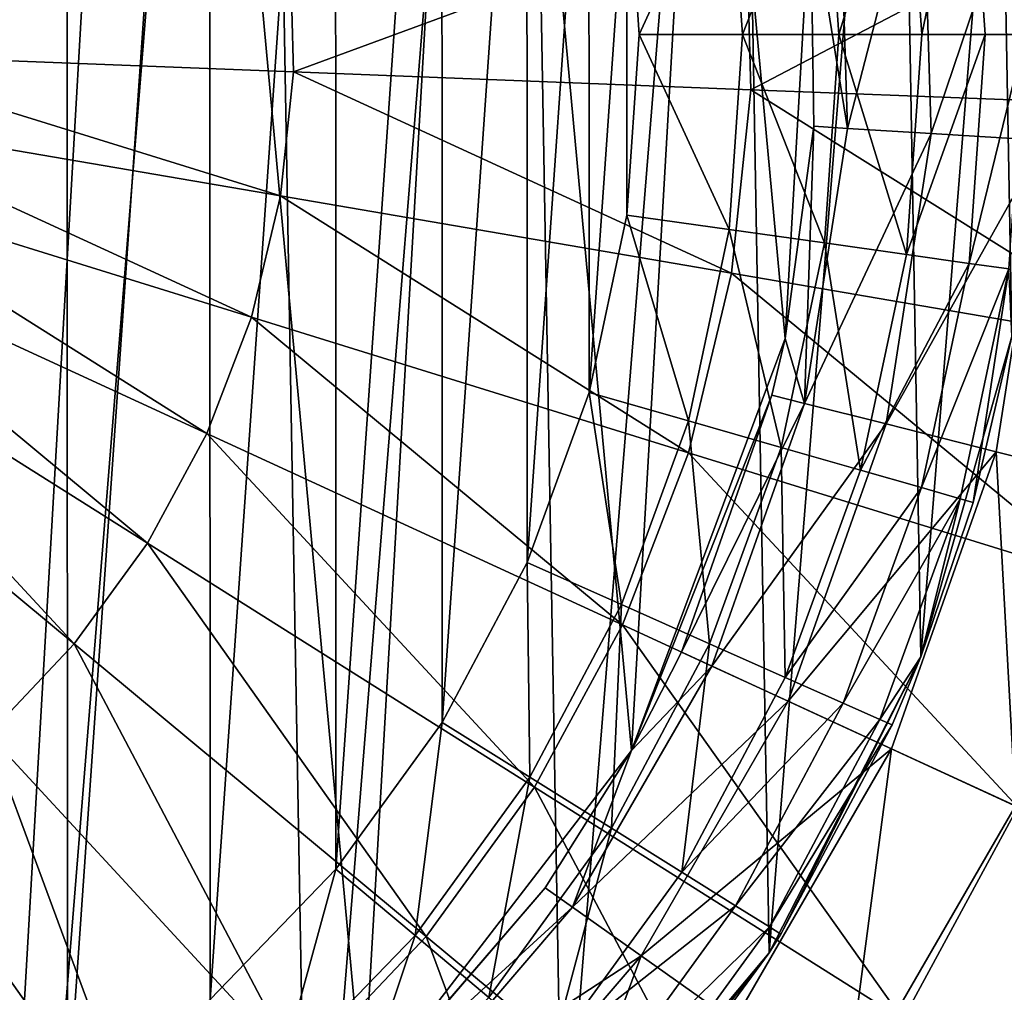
# Model space of a CAD drawing. Header units: millimetres. Extents: x 64 to 3333, y 103 to 3347.
# Tile 504 of 519: x 3294 to 3306, y 2253 to 2265. Entities that reach past the tile are written whole.
import ezdxf

# ---------------------------------------------------------------- set-up
doc = ezdxf.new("R2010")
doc.units = ezdxf.units.MM
doc.header["$LTSCALE"] = 25.4
doc.layers.get('0').update_dxf_attribs({"true_color": 0xff5454})

# ---------------------------------------------------------------- blocks, each defined once
blk = doc.blocks.new('SPIDER-6785-9743.STL')
at = {"color": 0}
mesh = blk.add_polyface(dxfattribs=at)
corners = [(3264.3, 2268.423, 114.71), (3264.446, 2260.133, 114.71), (3263.965, 2264.271, 114.71), (3265.438, 2272.43, 114.71), (3265.726, 2256.169, 114.71), (3267.336, 2276.138, 114.71), (3267.754, 2252.531, 114.71), (3269.922, 2279.405, 114.71), (3270.454, 2249.358, 114.71), (3273.094, 2282.104, 114.71), (3273.72, 2246.772, 114.71), (3276.733, 2284.133, 114.71), (3277.428, 2244.874, 114.71), (3280.697, 2285.412, 114.71), (3281.436, 2243.736, 114.71), (3284.835, 2285.894, 114.71), (3285.588, 2243.401, 114.71), (3288.987, 2285.559, 114.71), (3289.726, 2243.882, 114.71), (3292.994, 2284.421, 114.71), (3293.69, 2245.162, 114.71), (3296.702, 2282.522, 114.71), (3297.328, 2247.19, 114.71), (3299.969, 2279.937, 114.71), (3300.501, 2249.89, 114.71), (3302.668, 2276.764, 114.71), (3303.086, 2253.156, 114.71), (3304.697, 2273.126, 114.71), (3304.985, 2256.864, 114.71), (3305.976, 2269.162, 114.71), (3306.123, 2260.872, 114.71), (3306.458, 2265.024, 114.71)]
mesh.append_faces([[corners[k] for k in face] for face in [(0, 1, 2), (30, 29, 31)]], dxfattribs={"vtx0": -1, "color": 0})
mesh.append_faces([[corners[k] for k in face] for face in [(1, 3, 4), (4, 5, 6), (6, 7, 8), (8, 9, 10), (10, 11, 12), (12, 13, 14), (14, 15, 16), (16, 17, 18), (18, 19, 20), (20, 21, 22), (22, 23, 24), (24, 25, 26), (26, 27, 28), (28, 29, 30)]], dxfattribs={"vtx0": -1, "vtx1": -1, "color": 0})
mesh.append_faces([[corners[k] for k in face] for face in [(1, 0, 3), (4, 3, 5), (6, 5, 7), (8, 7, 9), (10, 9, 11), (12, 11, 13), (14, 13, 15), (16, 15, 17), (18, 17, 19), (20, 19, 21), (22, 21, 23), (24, 23, 25), (26, 25, 27), (28, 27, 29)]], dxfattribs={"vtx0": -1, "vtx2": -1, "color": 0})
at = {"color": 7, "true_color": 0xffffff}
mesh = blk.add_polyface(dxfattribs=at)
corners = [(3267.279, 2260.227, 124.919), (3267.905, 2271.097, 124.919), (3266.772, 2265.709, 124.919), (3269.378, 2255.138, 124.919), (3270.574, 2275.912, 124.919), (3272.885, 2250.893, 124.919), (3274.545, 2279.726, 124.919), (3277.486, 2247.871, 124.919), (3279.463, 2282.2, 124.919), (3282.774, 2246.339, 124.919), (3284.892, 2283.114, 124.919), (3288.279, 2246.434, 124.919), (3290.35, 2282.388, 124.919), (3293.511, 2248.148, 124.919), (3295.351, 2280.085, 124.919), (3298.006, 2251.327, 124.919), (3299.45, 2276.411, 124.919), (3301.364, 2255.69, 124.919), (3302.285, 2271.691, 124.919), (3303.286, 2260.849, 124.919), (3303.603, 2266.345, 124.919)]
mesh.append_faces([[corners[k] for k in face] for face in [(0, 1, 2), (18, 19, 20)]], dxfattribs={"vtx0": -1, "color": 7})
mesh.append_faces([[corners[k] for k in face] for face in [(1, 3, 4), (4, 5, 6), (6, 7, 8), (8, 9, 10), (10, 11, 12), (12, 13, 14), (14, 15, 16), (16, 17, 18)]], dxfattribs={"vtx0": -1, "vtx1": -1, "color": 7})
mesh.append_faces([[corners[k] for k in face] for face in [(1, 0, 3), (4, 3, 5), (6, 5, 7), (8, 7, 9), (10, 9, 11), (12, 11, 13), (14, 13, 15), (16, 15, 17), (18, 17, 19)]], dxfattribs={"vtx0": -1, "vtx2": -1, "color": 7})
at = {"color": 0}
mesh = blk.add_polyface(dxfattribs=at)
corners = [(3269.001, 2263.51, 179.71), (3269.316, 2268.022, 179.71), (3269.001, 2265.777, 179.71), (3269.317, 2261.265, 179.71), (3269.94, 2270.201, 179.71), (3269.943, 2259.086, 179.71), (3270.862, 2272.273, 179.71), (3270.865, 2257.015, 179.71), (3272.062, 2274.196, 179.71), (3272.067, 2255.093, 179.71), (3273.519, 2275.933, 179.71), (3273.525, 2253.356, 179.71), (3275.204, 2277.45, 179.71), (3275.21, 2251.84, 179.71), (3277.083, 2278.718, 179.71), (3277.09, 2250.572, 179.71), (3279.12, 2279.713, 179.71), (3279.128, 2249.579, 179.71), (3281.276, 2280.414, 179.71), (3281.284, 2248.879, 179.71), (3283.509, 2280.808, 179.71), (3283.517, 2248.486, 179.71), (3285.774, 2280.888, 179.71), (3285.783, 2248.407, 179.71), (3288.029, 2280.651, 179.71), (3288.037, 2248.645, 179.71), (3290.229, 2280.103, 179.71), (3290.237, 2249.194, 179.71), (3292.331, 2279.255, 179.71), (3292.339, 2250.044, 179.71), (3294.295, 2278.122, 179.71), (3294.302, 2251.178, 179.71), (3296.082, 2276.726, 179.71), (3296.088, 2252.574, 179.71), (3297.657, 2275.096, 179.71), (3297.662, 2254.205, 179.71), (3298.99, 2273.262, 179.71), (3298.994, 2256.04, 179.71), (3300.055, 2271.261, 179.71), (3300.058, 2258.042, 179.71), (3300.831, 2269.131, 179.71), (3300.833, 2260.172, 179.71), (3301.303, 2266.913, 179.71), (3301.304, 2262.39, 179.71), (3301.461, 2264.652, 179.71)]
mesh.append_faces([[corners[k] for k in face] for face in [(0, 1, 2), (42, 43, 44)]], dxfattribs={"vtx0": -1, "color": 0})
mesh.append_faces([[corners[k] for k in face] for face in [(1, 3, 4), (4, 5, 6), (6, 7, 8), (8, 9, 10), (10, 11, 12), (12, 13, 14), (14, 15, 16), (16, 17, 18), (18, 19, 20), (20, 21, 22), (22, 23, 24), (24, 25, 26), (26, 27, 28), (28, 29, 30), (30, 31, 32), (32, 33, 34), (34, 35, 36), (36, 37, 38), (38, 39, 40), (40, 41, 42)]], dxfattribs={"vtx0": -1, "vtx1": -1, "color": 0})
mesh.append_faces([[corners[k] for k in face] for face in [(1, 0, 3), (4, 3, 5), (6, 5, 7), (8, 7, 9), (10, 9, 11), (12, 11, 13), (14, 13, 15), (16, 15, 17), (18, 17, 19), (20, 19, 21), (22, 21, 23), (24, 23, 25), (26, 25, 27), (28, 27, 29), (30, 29, 31), (32, 31, 33), (34, 33, 35), (36, 35, 37), (38, 37, 39), (40, 39, 41), (42, 41, 43)]], dxfattribs={"vtx0": -1, "vtx2": -1, "color": 0})
mesh = blk.add_polyface(dxfattribs=at)
corners = [(3306.291, 2264.653, 176.004), (3305.59, 2267.517, 177.21), (3305.792, 2264.653, 177.21), (3306.085, 2267.586, 176.004)]
mesh.append_faces([[corners[k] for k in face] for face in [(0, 1, 2), (1, 0, 3)]], dxfattribs={"vtx0": -1, "color": 0})
mesh = blk.add_polyface(dxfattribs=at)
corners = [(3305.59, 2267.517, 177.21), (3304.997, 2264.653, 178.246), (3305.792, 2264.653, 177.21), (3304.804, 2267.406, 178.246)]
mesh.append_faces([[corners[k] for k in face] for face in [(0, 1, 2), (1, 0, 3)]], dxfattribs={"vtx0": -1, "color": 0})
mesh = blk.add_polyface(dxfattribs=at)
corners = [(3303.961, 2264.652, 179.04), (3304.804, 2267.406, 178.246), (3303.778, 2267.262, 179.04), (3304.997, 2264.653, 178.246)]
mesh.append_faces([[corners[k] for k in face] for face in [(0, 1, 2), (1, 0, 3)]], dxfattribs={"vtx0": -1, "color": 0})
mesh = blk.add_polyface(dxfattribs=at)
corners = [(3302.755, 2264.652, 179.54), (3303.778, 2267.262, 179.04), (3302.584, 2267.094, 179.54), (3303.961, 2264.652, 179.04)]
mesh.append_faces([[corners[k] for k in face] for face in [(0, 1, 2), (1, 0, 3)]], dxfattribs={"vtx0": -1, "color": 0})
at = {"color": 7, "true_color": 0xffffff}
mesh = blk.add_polyface(dxfattribs=at)
corners = [(3306.416, 2267.266, 105.177), (3305.116, 2263.413, 106.87), (3306.536, 2263.325, 105.177), (3305.004, 2267.092, 106.87)]
mesh.append_faces([[corners[k] for k in face] for face in [(0, 1, 2), (1, 0, 3)]], dxfattribs={"vtx0": -1, "color": 7})
at = {"color": 0}
mesh = blk.add_polyface(dxfattribs=at)
corners = [(3301.461, 2264.652, 179.71), (3302.584, 2267.094, 179.54), (3301.303, 2266.913, 179.71), (3302.755, 2264.652, 179.54)]
mesh.append_faces([[corners[k] for k in face] for face in [(0, 1, 2), (1, 0, 3)]], dxfattribs={"vtx0": -1, "color": 0})
at = {"color": 7, "true_color": 0xffffff}
mesh = blk.add_polyface(dxfattribs=at)
corners = [(3305.004, 2267.092, 106.87), (3304.066, 2263.478, 108.956), (3305.116, 2263.413, 106.87), (3303.96, 2266.963, 108.956)]
mesh.append_faces([[corners[k] for k in face] for face in [(0, 1, 2), (1, 0, 3)]], dxfattribs={"vtx0": -1, "color": 7})
mesh = blk.add_polyface(dxfattribs=at)
corners = [(3303.96, 2266.963, 108.956), (3303.603, 2266.345, 110.691), (3304.066, 2263.478, 108.956)]
mesh.append_faces([[corners[k] for k in face] for face in [(0, 1, 2)]], dxfattribs={"color": 7})
mesh = blk.add_polyface(dxfattribs=at)
corners = [(3308.223, 2266.772, 19.854), (3302.857, 2263.962, 17.288), (3302.795, 2266.271, 17.288), (3308.303, 2263.75, 19.854)]
mesh.append_faces([[corners[k] for k in face] for face in [(0, 1, 2), (1, 0, 3)]], dxfattribs={"vtx0": -1, "color": 7})
mesh = blk.add_polyface(dxfattribs=at)
corners = [(3303.603, 2266.345, 124.919), (3303.286, 2260.849, 124.919), (3303.646, 2263.504, 110.691)]
mesh.append_faces([[corners[k] for k in face] for face in [(0, 1, 2)]], dxfattribs={"color": 7})
mesh = blk.add_polyface(dxfattribs=at)
corners = [(3303.603, 2266.345, 110.691), (3303.646, 2263.504, 110.691), (3304.066, 2263.478, 108.956)]
mesh.append_faces([[corners[k] for k in face] for face in [(0, 1, 2)]], dxfattribs={"color": 7})
mesh = blk.add_polyface(dxfattribs=at)
corners = [(3303.603, 2266.345, 124.919), (3303.646, 2263.504, 110.691), (3303.603, 2266.345, 110.691)]
mesh.append_faces([[corners[k] for k in face] for face in [(0, 1, 2)]], dxfattribs={"color": 7})
mesh = blk.add_polyface(dxfattribs=at)
corners = [(3302.795, 2266.271, 17.288), (3297.132, 2264.184, 15.426), (3297.091, 2265.744, 15.426), (3302.857, 2263.962, 17.288)]
mesh.append_faces([[corners[k] for k in face] for face in [(0, 1, 2), (1, 0, 3)]], dxfattribs={"vtx0": -1, "color": 7})
mesh = blk.add_polyface(dxfattribs=at)
corners = [(3297.091, 2265.744, 15.426), (3291.219, 2264.414, 14.297), (3291.198, 2265.2, 14.297), (3297.132, 2264.184, 15.426)]
mesh.append_faces([[corners[k] for k in face] for face in [(0, 1, 2), (1, 0, 3)]], dxfattribs={"vtx0": -1, "color": 7})
at = {"color": 0}
mesh = blk.add_polyface(dxfattribs=at)
corners = [(3302.585, 2262.21, 179.54), (3301.461, 2264.652, 179.71), (3301.304, 2262.39, 179.71), (3302.755, 2264.652, 179.54)]
mesh.append_faces([[corners[k] for k in face] for face in [(0, 1, 2), (1, 0, 3)]], dxfattribs={"vtx0": -1, "color": 0})
mesh = blk.add_polyface(dxfattribs=at)
corners = [(3303.78, 2262.043, 179.04), (3302.755, 2264.652, 179.54), (3302.585, 2262.21, 179.54), (3303.961, 2264.652, 179.04)]
mesh.append_faces([[corners[k] for k in face] for face in [(0, 1, 2), (1, 0, 3)]], dxfattribs={"vtx0": -1, "color": 0})
mesh = blk.add_polyface(dxfattribs=at)
corners = [(3304.805, 2261.899, 178.246), (3303.961, 2264.652, 179.04), (3303.78, 2262.043, 179.04), (3304.997, 2264.653, 178.246)]
mesh.append_faces([[corners[k] for k in face] for face in [(0, 1, 2), (1, 0, 3)]], dxfattribs={"vtx0": -1, "color": 0})
mesh = blk.add_polyface(dxfattribs=at)
corners = [(3305.792, 2264.653, 177.21), (3304.805, 2261.899, 178.246), (3305.592, 2261.788, 177.21), (3304.997, 2264.653, 178.246)]
mesh.append_faces([[corners[k] for k in face] for face in [(0, 1, 2), (1, 0, 3)]], dxfattribs={"vtx0": -1, "color": 0})
mesh = blk.add_polyface(dxfattribs=at)
corners = [(3306.291, 2264.653, 176.004), (3305.592, 2261.788, 177.21), (3306.087, 2261.719, 176.004), (3305.792, 2264.653, 177.21)]
mesh.append_faces([[corners[k] for k in face] for face in [(0, 1, 2), (1, 0, 3)]], dxfattribs={"vtx0": -1, "color": 0})
at = {"color": 7, "true_color": 0xffffff}
mesh = blk.add_polyface(dxfattribs=at)
corners = [(3291.219, 2264.414, 14.297), (3296.97, 2262.632, 15.426), (3291.137, 2263.632, 14.297), (3297.132, 2264.184, 15.426)]
mesh.append_faces([[corners[k] for k in face] for face in [(0, 1, 2), (1, 0, 3)]], dxfattribs={"vtx0": -1, "color": 7})
mesh = blk.add_polyface(dxfattribs=at)
corners = [(3297.132, 2264.184, 15.426), (3302.616, 2261.665, 17.288), (3296.97, 2262.632, 15.426), (3302.857, 2263.962, 17.288)]
mesh.append_faces([[corners[k] for k in face] for face in [(0, 1, 2), (1, 0, 3)]], dxfattribs={"vtx0": -1, "color": 7})
mesh = blk.add_polyface(dxfattribs=at)
corners = [(3302.857, 2263.962, 17.288), (3307.989, 2260.744, 19.854), (3302.616, 2261.665, 17.288), (3308.303, 2263.75, 19.854)]
mesh.append_faces([[corners[k] for k in face] for face in [(0, 1, 2), (1, 0, 3)]], dxfattribs={"vtx0": -1, "color": 7})
mesh = blk.add_polyface(dxfattribs=at)
corners = [(3291.137, 2263.632, 14.297), (3296.606, 2261.115, 15.426), (3290.954, 2262.867, 14.297), (3296.97, 2262.632, 15.426)]
mesh.append_faces([[corners[k] for k in face] for face in [(0, 1, 2), (1, 0, 3)]], dxfattribs={"vtx0": -1, "color": 7})
mesh = blk.add_polyface(dxfattribs=at)
corners = [(3303.646, 2263.504, 110.691), (3303.286, 2260.849, 110.691), (3303.53, 2260.034, 108.956)]
mesh.append_faces([[corners[k] for k in face] for face in [(0, 1, 2)]], dxfattribs={"color": 7})
mesh = blk.add_polyface(dxfattribs=at)
corners = [(3303.646, 2263.504, 110.691), (3303.286, 2260.849, 124.919), (3303.286, 2260.849, 110.691)]
mesh.append_faces([[corners[k] for k in face] for face in [(0, 1, 2)]], dxfattribs={"color": 7})
mesh = blk.add_polyface(dxfattribs=at)
corners = [(3303.646, 2263.504, 110.691), (3303.53, 2260.034, 108.956), (3304.066, 2263.478, 108.956)]
mesh.append_faces([[corners[k] for k in face] for face in [(0, 1, 2)]], dxfattribs={"color": 7})
mesh = blk.add_polyface(dxfattribs=at)
corners = [(3305.116, 2263.413, 106.87), (3303.53, 2260.034, 108.956), (3304.551, 2259.777, 106.87), (3304.066, 2263.478, 108.956)]
mesh.append_faces([[corners[k] for k in face] for face in [(0, 1, 2), (1, 0, 3)]], dxfattribs={"vtx0": -1, "color": 7})
mesh = blk.add_polyface(dxfattribs=at)
corners = [(3306.536, 2263.325, 105.177), (3304.551, 2259.777, 106.87), (3305.93, 2259.429, 105.177), (3305.116, 2263.413, 106.87)]
mesh.append_faces([[corners[k] for k in face] for face in [(0, 1, 2), (1, 0, 3)]], dxfattribs={"vtx0": -1, "color": 7})
mesh = blk.add_polyface(dxfattribs=at)
corners = [(3307.587, 2259.012, 103.919), (3306.536, 2263.325, 105.177), (3305.93, 2259.429, 105.177), (3308.242, 2263.219, 103.919)]
mesh.append_faces([[corners[k] for k in face] for face in [(0, 1, 2), (1, 0, 3)]], dxfattribs={"vtx0": -1, "color": 7})
mesh = blk.add_polyface(dxfattribs=at)
corners = [(3290.954, 2262.867, 14.297), (3296.047, 2259.658, 15.426), (3290.673, 2262.133, 14.297), (3296.606, 2261.115, 15.426)]
mesh.append_faces([[corners[k] for k in face] for face in [(0, 1, 2), (1, 0, 3)]], dxfattribs={"vtx0": -1, "color": 7})
mesh = blk.add_polyface(dxfattribs=at)
corners = [(3296.97, 2262.632, 15.426), (3302.078, 2259.418, 17.288), (3296.606, 2261.115, 15.426), (3302.616, 2261.665, 17.288)]
mesh.append_faces([[corners[k] for k in face] for face in [(0, 1, 2), (1, 0, 3)]], dxfattribs={"vtx0": -1, "color": 7})
at = {"color": 0}
mesh = blk.add_polyface(dxfattribs=at)
corners = [(3302.077, 2259.816, 179.54), (3301.304, 2262.39, 179.71), (3300.833, 2260.172, 179.71), (3302.585, 2262.21, 179.54)]
mesh.append_faces([[corners[k] for k in face] for face in [(0, 1, 2), (1, 0, 3)]], dxfattribs={"vtx0": -1, "color": 0})
mesh = blk.add_polyface(dxfattribs=at)
corners = [(3303.236, 2259.484, 179.04), (3302.585, 2262.21, 179.54), (3302.077, 2259.816, 179.54), (3303.78, 2262.043, 179.04)]
mesh.append_faces([[corners[k] for k in face] for face in [(0, 1, 2), (1, 0, 3)]], dxfattribs={"vtx0": -1, "color": 0})
at = {"color": 7, "true_color": 0xffffff}
mesh = blk.add_polyface(dxfattribs=at)
corners = [(3290.673, 2262.133, 14.297), (3295.303, 2258.286, 15.426), (3290.298, 2261.441, 14.297), (3296.047, 2259.658, 15.426)]
mesh.append_faces([[corners[k] for k in face] for face in [(0, 1, 2), (1, 0, 3)]], dxfattribs={"vtx0": -1, "color": 7})
at = {"color": 0}
mesh = blk.add_polyface(dxfattribs=at)
corners = [(3304.232, 2259.199, 178.246), (3303.78, 2262.043, 179.04), (3303.236, 2259.484, 179.04), (3304.805, 2261.899, 178.246)]
mesh.append_faces([[corners[k] for k in face] for face in [(0, 1, 2), (1, 0, 3)]], dxfattribs={"vtx0": -1, "color": 0})
mesh = blk.add_polyface(dxfattribs=at)
corners = [(3305.592, 2261.788, 177.21), (3304.232, 2259.199, 178.246), (3304.996, 2258.98, 177.21), (3304.805, 2261.899, 178.246)]
mesh.append_faces([[corners[k] for k in face] for face in [(0, 1, 2), (1, 0, 3)]], dxfattribs={"vtx0": -1, "color": 0})
mesh = blk.add_polyface(dxfattribs=at)
corners = [(3306.087, 2261.719, 176.004), (3304.996, 2258.98, 177.21), (3305.476, 2258.842, 176.004), (3305.592, 2261.788, 177.21)]
mesh.append_faces([[corners[k] for k in face] for face in [(0, 1, 2), (1, 0, 3)]], dxfattribs={"vtx0": -1, "color": 0})
at = {"color": 7, "true_color": 0xffffff}
mesh = blk.add_polyface(dxfattribs=at)
corners = [(3302.616, 2261.665, 17.288), (3307.284, 2257.804, 19.854), (3302.078, 2259.418, 17.288), (3307.989, 2260.744, 19.854)]
mesh.append_faces([[corners[k] for k in face] for face in [(0, 1, 2), (1, 0, 3)]], dxfattribs={"vtx0": -1, "color": 7})
at = {"color": 0}
mesh = blk.add_polyface(dxfattribs=at)
corners = [(3306.087, 2261.719, 176.004), (3305.476, 2258.842, 176.004), (3305.64, 2258.795, 174.71)]
mesh.append_faces([[corners[k] for k in face] for face in [(0, 1, 2)]], dxfattribs={"color": 0})
mesh = blk.add_polyface(dxfattribs=at)
corners = [(3306.087, 2261.719, 176.004), (3305.64, 2258.795, 174.71), (3306.123, 2260.872, 174.71)]
mesh.append_faces([[corners[k] for k in face] for face in [(0, 1, 2)]], dxfattribs={"color": 0})
at = {"color": 7, "true_color": 0xffffff}
mesh = blk.add_polyface(dxfattribs=at)
corners = [(3290.298, 2261.441, 14.297), (3294.387, 2257.023, 15.426), (3289.835, 2260.805, 14.297), (3295.303, 2258.286, 15.426)]
mesh.append_faces([[corners[k] for k in face] for face in [(0, 1, 2), (1, 0, 3)]], dxfattribs={"vtx0": -1, "color": 7})
mesh = blk.add_polyface(dxfattribs=at)
corners = [(3296.606, 2261.115, 15.426), (3301.251, 2257.261, 17.288), (3296.047, 2259.658, 15.426), (3302.078, 2259.418, 17.288)]
mesh.append_faces([[corners[k] for k in face] for face in [(0, 1, 2), (1, 0, 3)]], dxfattribs={"vtx0": -1, "color": 7})
mesh = blk.add_polyface(dxfattribs=at)
corners = [(3289.835, 2260.805, 14.297), (3293.313, 2255.891, 15.426), (3289.294, 2260.234, 14.297), (3294.387, 2257.023, 15.426)]
mesh.append_faces([[corners[k] for k in face] for face in [(0, 1, 2), (1, 0, 3)]], dxfattribs={"vtx0": -1, "color": 7})
mesh = blk.add_polyface(dxfattribs=at)
corners = [(3303.286, 2260.849, 124.919), (3301.364, 2255.69, 124.919), (3303.122, 2260.136, 110.691)]
mesh.append_faces([[corners[k] for k in face] for face in [(0, 1, 2)]], dxfattribs={"color": 7})
mesh = blk.add_polyface(dxfattribs=at)
corners = [(3303.286, 2260.849, 110.691), (3303.122, 2260.136, 110.691), (3303.53, 2260.034, 108.956)]
mesh.append_faces([[corners[k] for k in face] for face in [(0, 1, 2)]], dxfattribs={"color": 7})
mesh = blk.add_polyface(dxfattribs=at)
corners = [(3303.286, 2260.849, 124.919), (3303.122, 2260.136, 110.691), (3303.286, 2260.849, 110.691)]
mesh.append_faces([[corners[k] for k in face] for face in [(0, 1, 2)]], dxfattribs={"color": 7})
at = {"color": 0}
mesh = blk.add_polyface(dxfattribs=at)
corners = [(3306.123, 2260.872, 114.71), (3305.64, 2258.795, 174.71), (3304.985, 2256.864, 114.71)]
mesh.append_faces([[corners[k] for k in face] for face in [(0, 1, 2)]], dxfattribs={"color": 0})
mesh = blk.add_polyface(dxfattribs=at)
corners = [(3306.123, 2260.872, 174.71), (3305.64, 2258.795, 174.71), (3306.123, 2260.872, 114.71)]
mesh.append_faces([[corners[k] for k in face] for face in [(0, 1, 2)]], dxfattribs={"color": 0})
mesh = blk.add_polyface(dxfattribs=at)
corners = [(3301.24, 2257.516, 179.54), (3300.833, 2260.172, 179.71), (3300.058, 2258.042, 179.71), (3302.077, 2259.816, 179.54)]
mesh.append_faces([[corners[k] for k in face] for face in [(0, 1, 2), (1, 0, 3)]], dxfattribs={"vtx0": -1, "color": 0})
at = {"color": 7, "true_color": 0xffffff}
mesh = blk.add_polyface(dxfattribs=at)
corners = [(3303.122, 2260.136, 110.691), (3301.364, 2255.69, 124.919), (3301.988, 2256.922, 110.691)]
mesh.append_faces([[corners[k] for k in face] for face in [(0, 1, 2)]], dxfattribs={"color": 7})
mesh = blk.add_polyface(dxfattribs=at)
corners = [(3303.53, 2260.034, 108.956), (3301.988, 2256.922, 110.691), (3302.37, 2256.746, 108.956), (3303.122, 2260.136, 110.691)]
mesh.append_faces([[corners[k] for k in face] for face in [(0, 1, 2), (1, 0, 3)]], dxfattribs={"vtx0": -1, "color": 7})
mesh = blk.add_polyface(dxfattribs=at)
corners = [(3304.551, 2259.777, 106.87), (3302.37, 2256.746, 108.956), (3303.326, 2256.306, 106.87), (3303.53, 2260.034, 108.956)]
mesh.append_faces([[corners[k] for k in face] for face in [(0, 1, 2), (1, 0, 3)]], dxfattribs={"vtx0": -1, "color": 7})
at = {"color": 0}
mesh = blk.add_polyface(dxfattribs=at)
corners = [(3302.342, 2257.025, 179.04), (3302.077, 2259.816, 179.54), (3301.24, 2257.516, 179.54), (3303.236, 2259.484, 179.04)]
mesh.append_faces([[corners[k] for k in face] for face in [(0, 1, 2), (1, 0, 3)]], dxfattribs={"vtx0": -1, "color": 0})
at = {"color": 7, "true_color": 0xffffff}
mesh = blk.add_polyface(dxfattribs=at)
corners = [(3305.93, 2259.429, 105.177), (3303.326, 2256.306, 106.87), (3304.618, 2255.711, 105.177), (3304.551, 2259.777, 106.87)]
mesh.append_faces([[corners[k] for k in face] for face in [(0, 1, 2), (1, 0, 3)]], dxfattribs={"vtx0": -1, "color": 7})
mesh = blk.add_polyface(dxfattribs=at)
corners = [(3296.047, 2259.658, 15.426), (3300.15, 2255.231, 17.288), (3295.303, 2258.286, 15.426), (3301.251, 2257.261, 17.288)]
mesh.append_faces([[corners[k] for k in face] for face in [(0, 1, 2), (1, 0, 3)]], dxfattribs={"vtx0": -1, "color": 7})
at = {"color": 0}
mesh = blk.add_polyface(dxfattribs=at)
corners = [(3303.288, 2256.604, 178.246), (3303.236, 2259.484, 179.04), (3302.342, 2257.025, 179.04), (3304.232, 2259.199, 178.246)]
mesh.append_faces([[corners[k] for k in face] for face in [(0, 1, 2), (1, 0, 3)]], dxfattribs={"vtx0": -1, "color": 0})
at = {"color": 7, "true_color": 0xffffff}
mesh = blk.add_polyface(dxfattribs=at)
corners = [(3302.078, 2259.418, 17.288), (3306.202, 2254.982, 19.854), (3301.251, 2257.261, 17.288), (3307.284, 2257.804, 19.854)]
mesh.append_faces([[corners[k] for k in face] for face in [(0, 1, 2), (1, 0, 3)]], dxfattribs={"vtx0": -1, "color": 7})
mesh = blk.add_polyface(dxfattribs=at)
corners = [(3306.171, 2254.996, 103.919), (3305.93, 2259.429, 105.177), (3304.618, 2255.711, 105.177), (3307.587, 2259.012, 103.919)]
mesh.append_faces([[corners[k] for k in face] for face in [(0, 1, 2), (1, 0, 3)]], dxfattribs={"vtx0": -1, "color": 7})
at = {"color": 0}
mesh = blk.add_polyface(dxfattribs=at)
corners = [(3304.996, 2258.98, 177.21), (3303.288, 2256.604, 178.246), (3304.014, 2256.281, 177.21), (3304.232, 2259.199, 178.246)]
mesh.append_faces([[corners[k] for k in face] for face in [(0, 1, 2), (1, 0, 3)]], dxfattribs={"vtx0": -1, "color": 0})
mesh = blk.add_polyface(dxfattribs=at)
corners = [(3305.476, 2258.842, 176.004), (3304.014, 2256.281, 177.21), (3304.471, 2256.078, 176.004), (3304.996, 2258.98, 177.21)]
mesh.append_faces([[corners[k] for k in face] for face in [(0, 1, 2), (1, 0, 3)]], dxfattribs={"vtx0": -1, "color": 0})
mesh = blk.add_polyface(dxfattribs=at)
corners = [(3305.476, 2258.842, 176.004), (3304.471, 2256.078, 176.004), (3304.985, 2256.864, 174.71)]
mesh.append_faces([[corners[k] for k in face] for face in [(0, 1, 2)]], dxfattribs={"color": 0})
mesh = blk.add_polyface(dxfattribs=at)
corners = [(3305.476, 2258.842, 176.004), (3304.985, 2256.864, 174.71), (3305.64, 2258.795, 174.71)]
mesh.append_faces([[corners[k] for k in face] for face in [(0, 1, 2)]], dxfattribs={"color": 0})
mesh = blk.add_polyface(dxfattribs=at)
corners = [(3305.64, 2258.795, 174.71), (3304.985, 2256.864, 174.71), (3304.985, 2256.864, 114.71)]
mesh.append_faces([[corners[k] for k in face] for face in [(0, 1, 2)]], dxfattribs={"color": 0})
at = {"color": 7, "true_color": 0xffffff}
mesh = blk.add_polyface(dxfattribs=at)
corners = [(3295.303, 2258.286, 15.426), (3298.793, 2253.362, 17.288), (3294.387, 2257.023, 15.426), (3300.15, 2255.231, 17.288)]
mesh.append_faces([[corners[k] for k in face] for face in [(0, 1, 2), (1, 0, 3)]], dxfattribs={"vtx0": -1, "color": 7})
at = {"color": 0}
mesh = blk.add_polyface(dxfattribs=at)
corners = [(3300.092, 2255.354, 179.54), (3300.058, 2258.042, 179.71), (3298.994, 2256.04, 179.71), (3301.24, 2257.516, 179.54)]
mesh.append_faces([[corners[k] for k in face] for face in [(0, 1, 2), (1, 0, 3)]], dxfattribs={"vtx0": -1, "color": 0})
mesh = blk.add_polyface(dxfattribs=at)
corners = [(3301.115, 2254.716, 179.04), (3301.24, 2257.516, 179.54), (3300.092, 2255.354, 179.54), (3302.342, 2257.025, 179.04)]
mesh.append_faces([[corners[k] for k in face] for face in [(0, 1, 2), (1, 0, 3)]], dxfattribs={"vtx0": -1, "color": 0})
at = {"color": 7, "true_color": 0xffffff}
mesh = blk.add_polyface(dxfattribs=at)
corners = [(3301.251, 2257.261, 17.288), (3304.761, 2252.324, 19.854), (3300.15, 2255.231, 17.288), (3306.202, 2254.982, 19.854)]
mesh.append_faces([[corners[k] for k in face] for face in [(0, 1, 2), (1, 0, 3)]], dxfattribs={"vtx0": -1, "color": 7})
mesh = blk.add_polyface(dxfattribs=at)
corners = [(3294.387, 2257.023, 15.426), (3297.204, 2251.685, 17.288), (3293.313, 2255.891, 15.426), (3298.793, 2253.362, 17.288)]
mesh.append_faces([[corners[k] for k in face] for face in [(0, 1, 2), (1, 0, 3)]], dxfattribs={"vtx0": -1, "color": 7})
at = {"color": 0}
mesh = blk.add_polyface(dxfattribs=at)
corners = [(3301.993, 2254.167, 178.246), (3302.342, 2257.025, 179.04), (3301.115, 2254.716, 179.04), (3303.288, 2256.604, 178.246)]
mesh.append_faces([[corners[k] for k in face] for face in [(0, 1, 2), (1, 0, 3)]], dxfattribs={"vtx0": -1, "color": 0})
at = {"color": 7, "true_color": 0xffffff}
mesh = blk.add_polyface(dxfattribs=at)
corners = [(3301.988, 2256.922, 110.691), (3301.364, 2255.69, 110.691), (3302.37, 2256.746, 108.956)]
mesh.append_faces([[corners[k] for k in face] for face in [(0, 1, 2)]], dxfattribs={"color": 7})
mesh = blk.add_polyface(dxfattribs=at)
corners = [(3301.988, 2256.922, 110.691), (3301.364, 2255.69, 124.919), (3301.364, 2255.69, 110.691)]
mesh.append_faces([[corners[k] for k in face] for face in [(0, 1, 2)]], dxfattribs={"color": 7})
at = {"color": 0}
mesh = blk.add_polyface(dxfattribs=at)
corners = [(3304.985, 2256.864, 114.71), (3303.235, 2253.391, 174.71), (3303.086, 2253.156, 114.71)]
mesh.append_faces([[corners[k] for k in face] for face in [(0, 1, 2)]], dxfattribs={"color": 0})
mesh = blk.add_polyface(dxfattribs=at)
corners = [(3304.985, 2256.864, 114.71), (3304.626, 2256.009, 174.71), (3303.235, 2253.391, 174.71)]
mesh.append_faces([[corners[k] for k in face] for face in [(0, 1, 2)]], dxfattribs={"color": 0})
mesh = blk.add_polyface(dxfattribs=at)
corners = [(3304.985, 2256.864, 174.71), (3304.471, 2256.078, 176.004), (3304.626, 2256.009, 174.71)]
mesh.append_faces([[corners[k] for k in face] for face in [(0, 1, 2)]], dxfattribs={"color": 0})
mesh = blk.add_polyface(dxfattribs=at)
corners = [(3304.985, 2256.864, 174.71), (3304.626, 2256.009, 174.71), (3304.985, 2256.864, 114.71)]
mesh.append_faces([[corners[k] for k in face] for face in [(0, 1, 2)]], dxfattribs={"color": 0})
at = {"color": 7, "true_color": 0xffffff}
mesh = blk.add_polyface(dxfattribs=at)
corners = [(3303.326, 2256.306, 106.87), (3300.626, 2253.728, 108.956), (3301.485, 2253.119, 106.87), (3302.37, 2256.746, 108.956)]
mesh.append_faces([[corners[k] for k in face] for face in [(0, 1, 2), (1, 0, 3)]], dxfattribs={"vtx0": -1, "color": 7})
mesh = blk.add_polyface(dxfattribs=at)
corners = [(3302.37, 2256.746, 108.956), (3301.364, 2255.69, 110.691), (3300.626, 2253.728, 108.956)]
mesh.append_faces([[corners[k] for k in face] for face in [(0, 1, 2)]], dxfattribs={"color": 7})
at = {"color": 0}
mesh = blk.add_polyface(dxfattribs=at)
corners = [(3304.014, 2256.281, 177.21), (3301.993, 2254.167, 178.246), (3302.667, 2253.746, 177.21), (3303.288, 2256.604, 178.246)]
mesh.append_faces([[corners[k] for k in face] for face in [(0, 1, 2), (1, 0, 3)]], dxfattribs={"vtx0": -1, "color": 0})
at = {"color": 7, "true_color": 0xffffff}
mesh = blk.add_polyface(dxfattribs=at)
corners = [(3304.618, 2255.711, 105.177), (3301.485, 2253.119, 106.87), (3302.646, 2252.297, 105.177), (3303.326, 2256.306, 106.87)]
mesh.append_faces([[corners[k] for k in face] for face in [(0, 1, 2), (1, 0, 3)]], dxfattribs={"vtx0": -1, "color": 7})
at = {"color": 0}
mesh = blk.add_polyface(dxfattribs=at)
corners = [(3304.471, 2256.078, 176.004), (3302.667, 2253.746, 177.21), (3303.091, 2253.481, 176.004), (3304.014, 2256.281, 177.21)]
mesh.append_faces([[corners[k] for k in face] for face in [(0, 1, 2), (1, 0, 3)]], dxfattribs={"vtx0": -1, "color": 0})
mesh = blk.add_polyface(dxfattribs=at)
corners = [(3298.654, 2253.374, 179.54), (3298.994, 2256.04, 179.71), (3297.662, 2254.205, 179.71), (3300.092, 2255.354, 179.54)]
mesh.append_faces([[corners[k] for k in face] for face in [(0, 1, 2), (1, 0, 3)]], dxfattribs={"vtx0": -1, "color": 0})
mesh = blk.add_polyface(dxfattribs=at)
corners = [(3304.626, 2256.009, 174.71), (3303.091, 2253.481, 176.004), (3303.235, 2253.391, 174.71), (3304.471, 2256.078, 176.004)]
mesh.append_faces([[corners[k] for k in face] for face in [(0, 1, 2), (1, 0, 3)]], dxfattribs={"vtx0": -1, "color": 0})
at = {"color": 7, "true_color": 0xffffff}
mesh = blk.add_polyface(dxfattribs=at)
corners = [(3293.313, 2255.891, 15.426), (3295.409, 2250.231, 17.288), (3292.101, 2254.908, 15.426), (3297.204, 2251.685, 17.288)]
mesh.append_faces([[corners[k] for k in face] for face in [(0, 1, 2), (1, 0, 3)]], dxfattribs={"vtx0": -1, "color": 7})
mesh = blk.add_polyface(dxfattribs=at)
corners = [(3301.364, 2255.69, 124.919), (3298.006, 2251.327, 124.919), (3300.283, 2253.971, 110.691)]
mesh.append_faces([[corners[k] for k in face] for face in [(0, 1, 2)]], dxfattribs={"color": 7})
mesh = blk.add_polyface(dxfattribs=at)
corners = [(3301.364, 2255.69, 110.691), (3300.283, 2253.971, 110.691), (3300.626, 2253.728, 108.956)]
mesh.append_faces([[corners[k] for k in face] for face in [(0, 1, 2)]], dxfattribs={"color": 7})
mesh = blk.add_polyface(dxfattribs=at)
corners = [(3301.364, 2255.69, 124.919), (3300.283, 2253.971, 110.691), (3301.364, 2255.69, 110.691)]
mesh.append_faces([[corners[k] for k in face] for face in [(0, 1, 2)]], dxfattribs={"color": 7})
mesh = blk.add_polyface(dxfattribs=at)
corners = [(3304.04, 2251.309, 103.919), (3304.618, 2255.711, 105.177), (3302.646, 2252.297, 105.177), (3306.171, 2254.996, 103.919)]
mesh.append_faces([[corners[k] for k in face] for face in [(0, 1, 2), (1, 0, 3)]], dxfattribs={"vtx0": -1, "color": 7})
at = {"color": 0}
mesh = blk.add_polyface(dxfattribs=at)
corners = [(3299.578, 2252.599, 179.04), (3300.092, 2255.354, 179.54), (3298.654, 2253.374, 179.54), (3301.115, 2254.716, 179.04)]
mesh.append_faces([[corners[k] for k in face] for face in [(0, 1, 2), (1, 0, 3)]], dxfattribs={"vtx0": -1, "color": 0})
at = {"color": 7, "true_color": 0xffffff}
mesh = blk.add_polyface(dxfattribs=at)
corners = [(3300.15, 2255.231, 17.288), (3302.985, 2249.878, 19.854), (3298.793, 2253.362, 17.288), (3304.761, 2252.324, 19.854)]
mesh.append_faces([[corners[k] for k in face] for face in [(0, 1, 2), (1, 0, 3)]], dxfattribs={"vtx0": -1, "color": 7})
mesh = blk.add_polyface(dxfattribs=at)
corners = [(3309.036, 2249.63, 100.694), (3306.171, 2254.996, 103.919), (3304.04, 2251.309, 103.919)]
mesh.append_faces([[corners[k] for k in face] for face in [(0, 1, 2)]], dxfattribs={"color": 7})
mesh = blk.add_polyface(dxfattribs=at)
corners = [(3292.101, 2254.908, 15.426), (3293.44, 2249.023, 17.288), (3290.771, 2254.092, 15.426), (3295.409, 2250.231, 17.288)]
mesh.append_faces([[corners[k] for k in face] for face in [(0, 1, 2), (1, 0, 3)]], dxfattribs={"vtx0": -1, "color": 7})
mesh = blk.add_polyface(dxfattribs=at)
corners = [(3306.202, 2254.982, 19.854), (3309.064, 2249.612, 23.083), (3304.761, 2252.324, 19.854), (3310.822, 2252.854, 23.083)]
mesh.append_faces([[corners[k] for k in face] for face in [(0, 1, 2), (1, 0, 3)]], dxfattribs={"vtx0": -1, "color": 7})
at = {"color": 0}
mesh = blk.add_polyface(dxfattribs=at)
corners = [(3300.371, 2251.933, 178.246), (3301.115, 2254.716, 179.04), (3299.578, 2252.599, 179.04), (3301.993, 2254.167, 178.246)]
mesh.append_faces([[corners[k] for k in face] for face in [(0, 1, 2), (1, 0, 3)]], dxfattribs={"vtx0": -1, "color": 0})
mesh = blk.add_polyface(dxfattribs=at)
corners = [(3296.954, 2251.613, 179.54), (3297.662, 2254.205, 179.71), (3296.088, 2252.574, 179.71), (3298.654, 2253.374, 179.54)]
mesh.append_faces([[corners[k] for k in face] for face in [(0, 1, 2), (1, 0, 3)]], dxfattribs={"vtx0": -1, "color": 0})
mesh = blk.add_polyface(dxfattribs=at)
corners = [(3302.667, 2253.746, 177.21), (3300.371, 2251.933, 178.246), (3300.98, 2251.423, 177.21), (3301.993, 2254.167, 178.246)]
mesh.append_faces([[corners[k] for k in face] for face in [(0, 1, 2), (1, 0, 3)]], dxfattribs={"vtx0": -1, "color": 0})
at = {"color": 7, "true_color": 0xffffff}
mesh = blk.add_polyface(dxfattribs=at)
corners = [(3300.283, 2253.971, 110.691), (3298.006, 2251.327, 124.919), (3298.064, 2251.384, 110.691)]
mesh.append_faces([[corners[k] for k in face] for face in [(0, 1, 2)]], dxfattribs={"color": 7})
mesh = blk.add_polyface(dxfattribs=at)
corners = [(3300.626, 2253.728, 108.956), (3298.064, 2251.384, 110.691), (3298.357, 2251.081, 108.956), (3300.283, 2253.971, 110.691)]
mesh.append_faces([[corners[k] for k in face] for face in [(0, 1, 2), (1, 0, 3)]], dxfattribs={"vtx0": -1, "color": 7})
mesh = blk.add_polyface(dxfattribs=at)
corners = [(3301.485, 2253.119, 106.87), (3298.357, 2251.081, 108.956), (3299.09, 2250.325, 106.87), (3300.626, 2253.728, 108.956)]
mesh.append_faces([[corners[k] for k in face] for face in [(0, 1, 2), (1, 0, 3)]], dxfattribs={"vtx0": -1, "color": 7})
at = {"color": 0}
mesh = blk.add_polyface(dxfattribs=at)
corners = [(3303.091, 2253.481, 176.004), (3300.98, 2251.423, 177.21), (3301.363, 2251.102, 176.004), (3302.667, 2253.746, 177.21)]
mesh.append_faces([[corners[k] for k in face] for face in [(0, 1, 2), (1, 0, 3)]], dxfattribs={"vtx0": -1, "color": 0})
mesh = blk.add_polyface(dxfattribs=at)
corners = [(3303.091, 2253.481, 176.004), (3301.363, 2251.102, 176.004), (3303.086, 2253.156, 174.71)]
mesh.append_faces([[corners[k] for k in face] for face in [(0, 1, 2)]], dxfattribs={"color": 0})
mesh = blk.add_polyface(dxfattribs=at)
corners = [(3303.091, 2253.481, 176.004), (3303.086, 2253.156, 174.71), (3303.235, 2253.391, 174.71)]
mesh.append_faces([[corners[k] for k in face] for face in [(0, 1, 2)]], dxfattribs={"color": 0})
mesh = blk.add_polyface(dxfattribs=at)
corners = [(3297.761, 2250.717, 179.04), (3298.654, 2253.374, 179.54), (3296.954, 2251.613, 179.54), (3299.578, 2252.599, 179.04)]
mesh.append_faces([[corners[k] for k in face] for face in [(0, 1, 2), (1, 0, 3)]], dxfattribs={"vtx0": -1, "color": 0})
at = {"color": 7, "true_color": 0xffffff}
mesh = blk.add_polyface(dxfattribs=at)
corners = [(3298.793, 2253.362, 17.288), (3300.906, 2247.684, 19.854), (3297.204, 2251.685, 17.288), (3302.985, 2249.878, 19.854)]
mesh.append_faces([[corners[k] for k in face] for face in [(0, 1, 2), (1, 0, 3)]], dxfattribs={"vtx0": -1, "color": 7})
at = {"color": 0}
mesh = blk.add_polyface(dxfattribs=at)
corners = [(3303.235, 2253.391, 174.71), (3303.086, 2253.156, 174.71), (3303.086, 2253.156, 114.71)]
mesh.append_faces([[corners[k] for k in face] for face in [(0, 1, 2)]], dxfattribs={"color": 0})
mesh = blk.add_polyface(dxfattribs=at)
corners = [(3303.086, 2253.156, 114.71), (3301.493, 2250.992, 174.71), (3300.501, 2249.89, 114.71)]
mesh.append_faces([[corners[k] for k in face] for face in [(0, 1, 2)]], dxfattribs={"color": 0})
mesh = blk.add_polyface(dxfattribs=at)
corners = [(3303.086, 2253.156, 174.71), (3301.363, 2251.102, 176.004), (3301.493, 2250.992, 174.71)]
mesh.append_faces([[corners[k] for k in face] for face in [(0, 1, 2)]], dxfattribs={"color": 0})
mesh = blk.add_polyface(dxfattribs=at)
corners = [(3303.086, 2253.156, 174.71), (3301.493, 2250.992, 174.71), (3303.086, 2253.156, 114.71)]
mesh.append_faces([[corners[k] for k in face] for face in [(0, 1, 2)]], dxfattribs={"color": 0})
at = {"color": 7, "true_color": 0xffffff}
mesh = blk.add_polyface(dxfattribs=at)
corners = [(3300.079, 2249.304, 105.177), (3301.485, 2253.119, 106.87), (3299.09, 2250.325, 106.87), (3302.646, 2252.297, 105.177)]
mesh.append_faces([[corners[k] for k in face] for face in [(0, 1, 2), (1, 0, 3)]], dxfattribs={"vtx0": -1, "color": 7})

msp = doc.modelspace()

# ---------------------------------------------------------------- block references
at = {"color": 250, "true_color": 0x262626}
msp.add_blockref('SPIDER-6785-9743.STL', (0, 0), dxfattribs=at)

doc.saveas('drawing.dxf')
